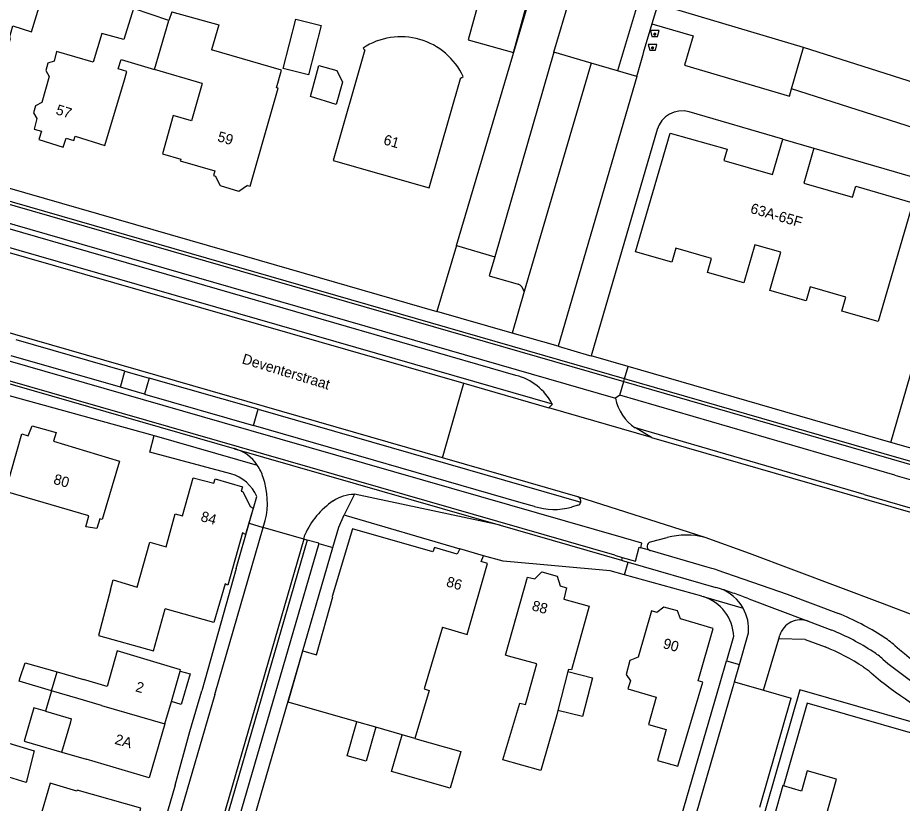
# Model space of a CAD drawing. Extents: x 194485 to 197793, y 468269 to 470822.
# Drawn here: x 195084.7 to 195187.3, y 469884.3 to 469975.4 of the extents above; entities that cross this region are included whole.
import ezdxf

# ---------------------------------------------------------------- set-up
doc = ezdxf.new("R2010")
doc.units = 0
for name, color, linetype in [('BAG plantopografie panden grensvlak verbouwing pand', 7, 'Continuous'), ('BGT begrenzing pand op maaiveld onder overbouw', 7, 'Continuous'), ('BGT begrenzing pand te verbouwen', 7, 'Continuous'), ('BGT grensvlak begroeid terreindeel', 7, 'Continuous'), ('BGT grensvlak gebouwinstallatie plus 1', 7, 'Continuous'), ('BGT grensvlak onbegroeid terreindeel', 7, 'Continuous'), ('BGT grensvlak pand deel overbouw', 7, 'Continuous'), ('BGT grensvlak pand op maaiveld', 7, 'Continuous'), ('BGT grensvlak pand op maaiveld LR', 7, 'Continuous'), ('BGT grensvlak vegetatieobject', 7, 'Continuous'), ('BGT grensvlak wegdeel', 7, 'Continuous'), ('BGT lijnelement scheiding muur', 7, 'Continuous'), ('BGT puntobject bak container', 7, 'Continuous'), ('BGT tekst huisnummerreeks', 7, 'Continuous'), ('BGT tekst openbare ruimte label weg', 7, 'Continuous')]:
    doc.layers.add(name, color=color, linetype=linetype)

msp = doc.modelspace()

# ---------------------------------------------------------------- linework, layer by layer
at = {"layer": 'BAG plantopografie panden grensvlak verbouwing pand'}
for p, q in [((195103.55, 469899.61), (195104.7, 469899.28)), ((195104.7, 469899.28), (195103.67, 469895.72)), ((195103.67, 469895.72), (195102.52, 469896.06))]:
    msp.add_line(p, q, dxfattribs=at)
at = {"layer": 'BGT begrenzing pand op maaiveld onder overbouw'}
msp.add_lwpolyline([(195176.2, 469874.86), (195179.65, 469887.05), (195176.26, 469888.02), (195175.6, 469885.69), (195173.49, 469886.3)], dxfattribs=at)
at = {"layer": 'BGT begrenzing pand te verbouwen'}
msp.add_line((195102.52, 469896.06), (195103.55, 469899.61), dxfattribs=at)
at = {"layer": 'BGT grensvlak begroeid terreindeel'}
for p, q in [((195146.88, 469971.41), (195149.41, 469979.97)), ((195135.59, 469948.97), (195140.01, 469947.68))]:
    msp.add_line(p, q, dxfattribs=at)
at = {"layer": 'BGT grensvlak gebouwinstallatie plus 1'}
for p, q in [((195115.48, 469969.52), (195116.94, 469975.24)), ((195116.94, 469975.24), (195119.88, 469974.49)), ((195119.88, 469974.49), (195118.42, 469968.77)), ((195118.42, 469968.77), (195115.48, 469969.52)), ((195085, 469898.85), (195085.55, 469900.58)), ((195085.55, 469900.58), (195089.28, 469899.5)), ((195148.5, 469899.55), (195151.34, 469898.84)), ((195084.87, 469898.43), (195085, 469898.85)), ((195088.63, 469897.3), (195084.87, 469898.43)), ((195151.34, 469898.84), (195150.2, 469894.33)), ((195150.2, 469894.33), (195147.34, 469895.05)), ((195122.91, 469889.77), (195124.03, 469893.73)), ((195126.21, 469893.1), (195125.11, 469889.15)), ((195128.05, 469887.97), (195129.27, 469892.22)), ((195130.76, 469891.8), (195136.08, 469890.26)), ((195136.08, 469890.26), (195134.85, 469886.01)), ((195125.11, 469889.15), (195122.91, 469889.77)), ((195134.85, 469886.01), (195128.05, 469887.97))]:
    msp.add_line(p, q, dxfattribs=at)
for points in [[(195167.73, 469870.78), (195187.61, 469865.09), (195195.29, 469891.7), (195175.41, 469897.43), (195167.73, 469870.78)], [(195087.92, 469894.94), (195086.58, 469895.34), (195085.45, 469891.48), (195089.82, 469890.19)]]:
    msp.add_lwpolyline(points, dxfattribs=at)
at = {"layer": 'BGT grensvlak onbegroeid terreindeel'}
for p, q in [((195185.94, 469926.14), (195194.36, 469955.21)), ((195135.59, 469948.97), (195133.32, 469941.33))]:
    msp.add_line(p, q, dxfattribs=at)
msp.add_lwpolyline([(195135.59, 469948.97), (195145.13, 469981.24), (195149.41, 469979.97)], dxfattribs=at)
at = {"layer": 'BGT grensvlak pand deel overbouw'}
msp.add_lwpolyline([(195188.08, 469871.45), (195188.17, 469871.42), (195193.77, 469890.84), (195176.26, 469895.89), (195173.49, 469886.3)], dxfattribs=at)
at = {"layer": 'BGT grensvlak pand op maaiveld'}
for p, q in [((195158.93, 469976.96), (195158.25, 469974.71)), ((195175.83, 469971.95), (195158.93, 469976.96)), ((195102.58, 469976.1), (195102.24, 469975.09)), ((195102.58, 469976.1), (195108.01, 469974.57)), ((195108.01, 469974.57), (195107.19, 469971.66)), ((195174.44, 469967.15), (195175.83, 469971.95)), ((195106.08, 469967.75), (195100.55, 469969.39)), ((195173.41, 469961.31), (195177.02, 469960.27)), ((195121.29, 469958.83), (195132.41, 469955.66)), ((195138.73, 469912.98), (195135.95, 469913.78)), ((195088.63, 469897.3), (195089.28, 469899.5)), ((195089.28, 469899.5), (195092.34, 469898.62)), ((195148.5, 469899.55), (195147.34, 469895.05)), ((195095.07, 469897.83), (195092.34, 469898.62)), ((195088.63, 469897.3), (195087.92, 469894.94)), ((195101.77, 469893.49), (195102.52, 469896.06)), ((195142.91, 469895.9), (195143.59, 469895.72)), ((195087.92, 469894.94), (195090.95, 469894.05)), ((195147.34, 469895.05), (195147.2, 469894.53)), ((195089.82, 469890.19), (195090.85, 469893.7)), ((195090.85, 469893.7), (195090.95, 469894.05)), ((195126.21, 469893.1), (195124.03, 469893.73)), ((195129.27, 469892.22), (195126.21, 469893.1)), ((195130.76, 469891.8), (195129.27, 469892.22)), ((195089.82, 469890.19), (195092.64, 469889.38))]:
    msp.add_line(p, q, dxfattribs=at)
for points in [[(195088.76, 469981.92), (195084.99, 469983.19), (195083.66, 469978.9), (195081.81, 469979.5), (195081.05, 469976.87), (195077.07, 469978.04), (195076.26, 469975.33), (195076.06, 469975.36), (195073.28, 469966.14), (195073.77, 469966), (195073.52, 469965.02), (195076.81, 469964.05), (195077.11, 469964.99), (195080.59, 469964.14), (195082.43, 469970.05), (195082.94, 469969.96), (195083.88, 469972.98), (195083.73, 469973.07), (195084.15, 469974.44), (195086.28, 469973.75), (195087.6, 469978.11)], [(195142.19, 469971.38), (195144.56, 469979.96), (195139.3, 469981.42), (195136.93, 469972.83), (195142.19, 469971.38)], [(195102.24, 469975.09), (195098.12, 469976.48), (195097.02, 469972.86), (195094.44, 469973.57), (195093.45, 469970.24), (195089.2, 469971.47), (195088.93, 469970.37), (195088.2, 469970.11), (195087.97, 469969.26), (195088.36, 469968.57), (195087.49, 469965.55), (195086.76, 469965.18), (195086.53, 469964.35), (195086.93, 469963.69), (195086.59, 469962.49), (195087.44, 469962.22), (195087.16, 469961.26), (195089.98, 469960.37), (195090.31, 469961.43), (195091.21, 469961.17), (195091.38, 469961.65), (195094.82, 469960.58), (195097.08, 469968.21), (195097.34, 469969.16), (195096.34, 469969.46), (195096.68, 469970.55), (195100.55, 469969.39)], [(195158.25, 469974.71), (195163.02, 469973.3), (195162.02, 469969.9), (195174.2, 469966.31), (195174.44, 469967.15)], [(195111.34, 469955.95), (195111.67, 469955.86), (195114.9, 469967.22), (195114.7, 469967.27), (195115.28, 469969.33), (195107.19, 469971.66)], [(195124.74, 469971.89), (195124.89, 469971.69), (195124.94, 469971.68), (195121.29, 469958.83)], [(195122.35, 469967.94), (195121.63, 469965.34), (195118.66, 469966.27), (195119.6, 469969.86), (195121.69, 469969.26), (195122.35, 469967.94)], [(195132.41, 469955.66), (195136.1, 469968.45), (195136.16, 469968.43), (195136.37, 469968.57)], [(195106.08, 469967.75), (195104.86, 469963.43), (195102.73, 469964.04), (195101.48, 469959.62), (195103.6, 469959), (195103.54, 469958.79), (195107.55, 469957.62), (195107.4, 469957.1), (195107.65, 469957.02)], [(195177.02, 469960.27), (195175.85, 469956.21), (195181.5, 469954.57), (195181.88, 469955.87), (195188.49, 469953.94), (195184.48, 469940.15), (195180.26, 469941.37), (195180.72, 469942.98), (195176.6, 469944.17), (195176.13, 469942.56), (195171.91, 469943.77), (195173.19, 469948.19), (195170.18, 469949.06), (195168.91, 469944.64), (195164.68, 469945.85), (195165.14, 469947.47), (195161.03, 469948.65), (195160.57, 469947.04), (195156.35, 469948.25), (195160.34, 469962.02), (195166.96, 469960.14), (195166.59, 469958.83), (195172.23, 469957.22), (195173.41, 469961.31)], [(195111.34, 469955.95), (195110.34, 469955.24), (195108.21, 469955.9), (195107.65, 469957.02)], [(195085.19, 469927.13), (195085.9, 469926.89), (195086.36, 469928.04), (195089.17, 469927.3), (195088.84, 469926.26), (195096.52, 469923.95), (195094.5, 469917.18), (195094.22, 469917.28), (195093.86, 469916.13), (195092.6, 469916.34), (195092.94, 469917.61), (195083.27, 469920.44), (195085.19, 469927.13)], [(195095.46, 469909.03), (195095.77, 469910.2), (195098.54, 469909.34), (195100.01, 469914.56), (195101.93, 469914), (195102.95, 469917.86), (195103.79, 469917.6), (195105.06, 469922.02), (195107.45, 469921.39), (195107.58, 469921.9), (195110.76, 469920.96), (195110.63, 469920.49), (195110.8, 469920.42), (195111.66, 469918.71), (195112.02, 469918.51), (195111.12, 469915.45), (195110.76, 469915.63), (195109.08, 469909.56), (195108.76, 469909.72), (195107.43, 469905.26), (195101.8, 469906.82)], [(195135.95, 469913.78), (195135.66, 469913.15), (195133.04, 469913.95), (195132.84, 469913.42), (195123.54, 469916.11), (195121.18, 469908.24)], [(195133.96, 469904.7), (195136.82, 469903.84), (195139.17, 469912.1), (195138.46, 469912.32), (195138.73, 469912.98)], [(195141.61, 469901.35), (195141.27, 469901.44), (195143.83, 469910.49), (195144.68, 469910.29), (195145.49, 469911.11), (195147.25, 469910.63), (195147.59, 469909.51), (195148.35, 469909.27), (195148.01, 469907.95), (195150.97, 469907.15), (195148.9, 469899.76), (195148.57, 469899.8), (195148.5, 469899.55)], [(195095.46, 469909.03), (195094.08, 469903.75), (195100.46, 469901.97), (195101.8, 469906.82)], [(195124.03, 469893.73), (195116.07, 469896), (195117.75, 469901.95), (195119.33, 469901.5), (195121.23, 469908.22), (195121.18, 469908.24)], [(195165.36, 469904.56), (195161.55, 469905.66), (195161.21, 469906.58), (195159.61, 469907.02), (195158.81, 469906.41), (195158.18, 469906.59), (195156.64, 469901.21), (195155.68, 469900.84), (195155.24, 469899.22), (195155.74, 469898.49), (195155.46, 469897.54)], [(195133.96, 469904.7), (195131.83, 469897.54), (195132.42, 469897.36), (195130.76, 469891.8)], [(195155.46, 469897.54), (195158.74, 469896.58), (195157.84, 469893.42), (195159.91, 469892.82), (195158.9, 469889.25), (195161.26, 469888.56), (195164.13, 469898.32), (195163.6, 469898.48), (195165.36, 469904.56)], [(195103.55, 469899.61), (195103.59, 469899.76), (195096.25, 469901.95), (195095.07, 469897.83)], [(195143.59, 469895.72), (195144.91, 469900.44), (195141.61, 469901.35)], [(195147.2, 469894.53), (195145.35, 469888.07), (195140.95, 469889.3), (195142.91, 469895.9)], [(195101.77, 469893.49), (195099.95, 469887.22), (195092.64, 469889.38)], [(195078.87, 469888.83), (195079.93, 469892.38), (195086.59, 469890.36), (195085.67, 469886.67), (195083.66, 469887.3)], [(195097.77, 469879.48), (195098.99, 469883.72), (195091.61, 469885.79), (195091.57, 469885.68), (195088.47, 469886.61), (195087.28, 469882.5)], [(195173.49, 469886.3), (195173.44, 469886.32), (195170.64, 469876.44), (195170.75, 469876.4)]]:
    msp.add_lwpolyline(points, dxfattribs=at)
msp.add_arc((195129.12, 469965.21), 7.98, 24.8409, 123.2865, dxfattribs=at)
at = {"layer": 'BGT grensvlak pand op maaiveld LR'}
for p, q in [((195100.55, 469969.39), (195102.24, 469975.09)), ((195091.67, 469896.42), (195088.63, 469897.3)), ((195094.43, 469895.62), (195091.67, 469896.42)), ((195094.43, 469895.62), (195101.77, 469893.49))]:
    msp.add_line(p, q, dxfattribs=at)
at = {"layer": 'BGT grensvlak vegetatieobject'}
for p, q in [((195097.11, 469934.41), (195099.95, 469933.58)), ((195112.59, 469929.97), (195149.98, 469919.2)), ((195182.86, 469920.1), (195156.32, 469927.81)), ((195182.86, 469920.1), (195191.51, 469917.59))]:
    msp.add_line(p, q, dxfattribs=at)
msp.add_lwpolyline([(195146.7, 469930.57), (195071.16, 469952.33), (195071.03, 469951.82)], dxfattribs=at)
at = {"layer": 'BGT grensvlak wegdeel'}
for p, q in [((195156.79, 469977.77), (195154.26, 469969.25)), ((195146.88, 469971.41), (195140.01, 469947.68)), ((195151.21, 469970.14), (195146.88, 469971.41)), ((195156.48, 469968.6), (195157.28, 469971.29)), ((195194.44, 469966), (195175.83, 469971.95)), ((195151.21, 469970.14), (195143.42, 469943.65)), ((195154.26, 469969.25), (195151.21, 469970.14)), ((195156.48, 469968.6), (195154.26, 469969.25)), ((195156.48, 469968.6), (195147.37, 469937.28)), ((195192.92, 469961.24), (195174.44, 469967.15)), ((195173.41, 469961.31), (195162.57, 469964.47)), ((195158.85, 469962.43), (195151.21, 469936.17)), ((195177.02, 469960.27), (195191.28, 469956.11)), ((195155.08, 469933.5), (195077.57, 469955.89)), ((195077.49, 469955.56), (195154.99, 469933.18)), ((195078.62, 469953.01), (195154.02, 469931.25)), ((195071.03, 469951.82), (195136.44, 469933)), ((195071.03, 469951.82), (195136.44, 469933)), ((195142.46, 469933.91), (195079.39, 469952.15)), ((195133.95, 469924.35), (195065.78, 469944)), ((195143.42, 469943.65), (195142.03, 469938.82)), ((195142.03, 469938.82), (195133.32, 469941.33)), ((195147.37, 469937.28), (195142.03, 469938.82)), ((195097.11, 469934.41), (195084.53, 469938.04)), ((195109.84, 469925.4), (195072.03, 469936.28)), ((195096.6, 469932.53), (195083.95, 469936.18)), ((195155.5, 469934.93), (195151.21, 469936.17)), ((195096.6, 469932.53), (195097.11, 469934.41)), ((195155.08, 469933.5), (195155.5, 469934.93)), ((195185.94, 469926.14), (195155.5, 469934.93)), ((195099.95, 469933.58), (195099.41, 469931.71)), ((195112.59, 469929.97), (195099.95, 469933.58)), ((195154.53, 469931.62), (195154.99, 469933.18)), ((195154.99, 469933.18), (195155.08, 469933.5)), ((195099.41, 469931.71), (195096.6, 469932.53)), ((195133.95, 469924.35), (195136.44, 469933)), ((195136.44, 469933), (195146.29, 469930.16)), ((195136.44, 469933), (195146.29, 469930.16)), ((195099.41, 469931.71), (195112.05, 469928.09)), ((195154.53, 469931.62), (195154.02, 469931.25)), ((195186.43, 469922.34), (195154.53, 469931.62)), ((195112.05, 469928.09), (195112.59, 469929.97)), ((195146.29, 469930.16), (195146.7, 469930.57)), ((195158.21, 469926.71), (195146.29, 469930.16)), ((195158.21, 469926.71), (195146.29, 469930.16)), ((195143.09, 469919.12), (195112.05, 469928.09)), ((195100.52, 469926.95), (195112.48, 469923.5)), ((195158.21, 469926.71), (195156.32, 469927.81)), ((195109.84, 469925.4), (195140.65, 469916.53)), ((195143.9, 469921.48), (195133.95, 469924.35)), ((195186.43, 469922.34), (195223.47, 469911.66)), ((195149.67, 469919.82), (195143.9, 469921.48)), ((195111.52, 469916.75), (195112.41, 469919.85)), ((195123.74, 469920.11), (195122.54, 469917.73)), ((195140.65, 469916.53), (195123.74, 469920.11)), ((195164.41, 469915.1), (195149.67, 469919.82)), ((195144.62, 469918.71), (195143.09, 469919.12)), ((195149.67, 469918.84), (195148.91, 469918.62)), ((195122.54, 469917.73), (195122.77, 469917.66)), ((195122.77, 469917.66), (195135.95, 469913.78)), ((195110.02, 469911.52), (195111.52, 469916.75)), ((195111.52, 469916.75), (195113.17, 469916.27)), ((195113.17, 469916.27), (195113.4, 469917.07)), ((195107.54, 469896.87), (195113.17, 469916.27)), ((195117.88, 469914.89), (195113.17, 469916.27)), ((195140.65, 469916.53), (195154.7, 469912.48)), ((195117.88, 469914.89), (195118, 469915.42)), ((195118.27, 469914.79), (195117.88, 469914.89)), ((195158.06, 469914.58), (195160, 469915.09)), ((195102.74, 469850.4), (195121.23, 469913.94)), ((195119.62, 469914.4), (195121.23, 469913.94)), ((195157.96, 469913.62), (195156.94, 469913.92)), ((195164.66, 469911.66), (195158.04, 469913.59)), ((195153.94, 469913.04), (195154.79, 469912.8)), ((195154.79, 469912.8), (195154.7, 469912.48)), ((195154.7, 469912.48), (195155.08, 469912.36)), ((195155.08, 469912.36), (195155.5, 469912.24)), ((195155.08, 469910.77), (195155.5, 469912.24)), ((195155.5, 469912.24), (195165.67, 469909.31)), ((195164.02, 469908.29), (195155.08, 469910.77)), ((195165.77, 469911.34), (195173.91, 469908.53)), ((195173.91, 469908.53), (195179.87, 469906.3)), ((195164.02, 469908.29), (195164.18, 469908.24)), ((195164.18, 469908.24), (195168.83, 469906.91)), ((195169.48, 469907.98), (195176.36, 469905.39)), ((195176.36, 469905.39), (195179.11, 469904.36)), ((195167.72, 469903.6), (195166.91, 469900.79)), ((195171.18, 469897.39), (195172.96, 469903.33)), ((195172.96, 469903.33), (195173.09, 469903.77)), ((195176.02, 469903.28), (195172.96, 469903.33)), ((195176.02, 469903.28), (195178.33, 469902.41)), ((195166.91, 469900.79), (195168.4, 469900.36)), ((195167.82, 469898.36), (195168.4, 469900.36)), ((195167.69, 469897.88), (195167.82, 469898.36)), ((195167.82, 469898.36), (195171.18, 469897.39)), ((195171.18, 469897.39), (195174.4, 469896.45)), ((195107.54, 469896.87), (195094.97, 469853.58)), ((195170.74, 469883.82), (195174.4, 469896.45))]:
    msp.add_line(p, q, dxfattribs=at)
for points in [[(195154.94, 469915.08), (195108.39, 469928.45), (195065.32, 469940.87), (195033.66, 469949.86), (194955.95, 469972.3), (194924.81, 469981.24)], [(195153.94, 469913.04), (195064.29, 469938.86), (195033.43, 469947.6), (195000, 469957.26), (194956.18, 469969.94), (194926.84, 469978.41)], [(195079.14, 469956.93), (195110.95, 469947.77), (195133.32, 469941.33)], [(195140.01, 469947.68), (195139.37, 469945.47), (195142.73, 469944.5)], [(195147.37, 469937.28), (195150.99, 469936.23), (195151.21, 469936.17)], [(195070.17, 469935.13), (195081.19, 469931.98), (195081.29, 469932.25), (195100.52, 469926.95)], [(195154.99, 469933.18), (195187.47, 469923.8), (195223.93, 469913.26)], [(195224.07, 469913.72), (195186.93, 469924.3), (195155.08, 469933.5)], [(195109.43, 469922.48), (195100.03, 469925.01), (195100.52, 469926.95)], [(195158.21, 469926.71), (195180.85, 469920.18), (195193.32, 469916.58), (195224.11, 469907.71)], [(195158.21, 469926.71), (195180.85, 469920.18), (195193.32, 469916.58), (195224.11, 469907.71)], [(195191.93, 469924.7), (195191.82, 469924.45), (195185.94, 469926.14)], [(195121.23, 469913.94), (195121.92, 469916.3), (195122.54, 469917.73)], [(195117.88, 469914.89), (195108.06, 469881.04), (195099.68, 469852.21)], [(195118.27, 469914.79), (195108.44, 469880.93), (195100.07, 469852.1)], [(195119.62, 469914.4), (195119.63, 469914.44), (195118.27, 469914.79)], [(195156.94, 469913.92), (195157.09, 469914.45), (195154.94, 469915.08)], [(195188.73, 469906.02), (195184.99, 469907.45), (195169.57, 469913.23), (195164.41, 469915.1)], [(195119.62, 469914.4), (195109.75, 469880.55), (195101.38, 469851.73), (195100.07, 469852.1)], [(195154.79, 469912.8), (195156.35, 469912.37), (195156.78, 469913.97), (195156.94, 469913.92)], [(195155.08, 469910.77), (195153.41, 469911.23), (195140.98, 469912.34), (195138.73, 469912.98)], [(195110.02, 469911.52), (195106.75, 469899.8), (195106.04, 469897.33)], [(195168.4, 469900.36), (195169.38, 469903.79), (195169.45, 469904.03)], [(195152.87, 469852.47), (195158.07, 469870.42), (195166.16, 469898.24), (195166.91, 469900.79)], [(195102.94, 469886.37), (195104.67, 469892.59), (195106.04, 469897.33)], [(195154.41, 469852.01), (195167.67, 469897.82), (195167.69, 469897.88)], [(195102.94, 469886.37), (195098.46, 469870.99), (195091.14, 469846.04), (195088.14, 469835.71)]]:
    msp.add_lwpolyline(points, dxfattribs=at)
for centre, radius, start, end in [((195161.73, 469961.59), 3, 73.7844, 163.7555), ((195142.24, 469943.4), 1.2, 12.3398, 66.4673), ((195140.85, 469927.52), 6.59, 27.5818, 75.895), ((195159.31, 469932.29), 5.39, 191.1598, 236.228), ((195108.49, 469920.75), 4.85, 34.6305, 73.7815), ((195108.48, 469920.74), 4.86, 15.983, 34.5669), ((195108.2, 469918.08), 4.57, 22.7831, 74.4418), ((195104.69, 469919.13), 8.96, 346.6595, 19.2066), ((195123.81, 469915.54), 4.56, 90.8951, 123.6962), ((195149.47, 469919.33), 0.529, 344.9916, 67.5513), ((195126.31, 469911.8), 9.06, 123.7182, 156.487), ((195146.93, 469926.2), 7.84, 252.8658, 284.6516), ((195149.47, 469919.33), 0.528, 292.158, 345.3791), ((195158.19, 469914.08), 0.514, 104.282, 243.563), ((195162.23, 469907.15), 8.24, 74.6756, 105.6884), ((195158.16, 469914.02), 0.446, 242.4638, 253.434), ((195148.83, 469855.74), 58.12, 73.0626, 74.203), ((195164.4, 469904.23), 5.24, 69.9233, 75.9628), ((195164.46, 469904.45), 5.01, 29.3283, 69.6886), ((195150.85, 469861.5), 50.06, 70.1518, 72.1464), ((195143.36, 469840.19), 72.65, 68.9312, 70.3036), ((195162.71, 469903.45), 5.02, 1.7662, 72.9078), ((195164.47, 469904.46), 4.99, 355.0022, 29.3124), ((195175.48, 469903.05), 2.5, 69.4083, 163.3714), ((195167.92, 469877.18), 31.48, 57.1261, 67.6928), ((195167.93, 469877.22), 29.35, 57.0254, 67.6229), ((195178.16, 469893.05), 12.6, 49.1093, 57.0855), ((195167.93, 469877.22), 27.25, 57.0221, 67.5526), ((195209.47, 469929.17), 35.21, 229.0776, 247.8829), ((195178.41, 469893.38), 10.09, 49.0624, 57.0009), ((195209.33, 469928.98), 37.06, 229.013, 248.1168), ((195178.47, 469893.46), 7.88, 49.0266, 57.0465), ((195209.32, 469928.96), 39.14, 229.0117, 245.8294)]:
    msp.add_arc(centre, radius, start, end, dxfattribs=at)
at = {"layer": 'BGT lijnelement scheiding muur'}
msp.add_lwpolyline([(195158.25, 469974.71), (195157.22, 469971.31), (195157.28, 469971.29)], dxfattribs=at)
at = {"layer": 'BGT puntobject bak container'}
for points in [[(195158.89, 469973.22), (195159.07, 469973.9), (195158.07, 469973.9), (195158.24, 469973.22)], [(195158.64, 469971.63), (195158.82, 469972.3), (195157.82, 469972.3), (195157.99, 469971.63)]]:
    msp.add_lwpolyline(points, close=True, dxfattribs=at)
for centre in [(195158.57, 469973.49), (195158.32, 469971.9)]:
    msp.add_circle(centre, 0.1, dxfattribs=at)
for centre, start, end in [((195158.57, 469973.49), 0, 180), ((195158.57, 469973.49), 180, 0), ((195158.32, 469971.9), 0, 180), ((195158.32, 469971.9), 180, 0)]:
    msp.add_arc(centre, 0.1, start, end, dxfattribs=at)

# ---------------------------------------------------------------- texts
at = {"layer": 'BGT tekst huisnummerreeks'}
for s, rotation, p in [('57', 342.5, (195089.03, 469964.23)), ('59', 343.8, (195107.77, 469961.1)), ('61', 344.1, (195127.03, 469960.73)), ('63A-65F', 343.9, (195169.57, 469952.77)), ('80', 344.3, (195088.76, 469921.35)), ('84', 344.3, (195105.83, 469917.03)), ('86', 343.9, (195134.31, 469909.46)), ('88', 344.7, (195144.24, 469906.68)), ('90', 344.4, (195159.44, 469902.29)), ('2', 343.8, (195098.27, 469897.28)), ('2A', 343.8, (195095.87, 469891.18))]:
    msp.add_text(s, height=1.2, rotation=rotation, dxfattribs=at).set_placement(p)
at = {"layer": 'BGT tekst openbare ruimte label weg'}
msp.add_text('Deventerstraat', height=1.2, rotation=343, dxfattribs=at).set_placement((195110.62, 469935.32))

doc.saveas('drawing.dxf')
